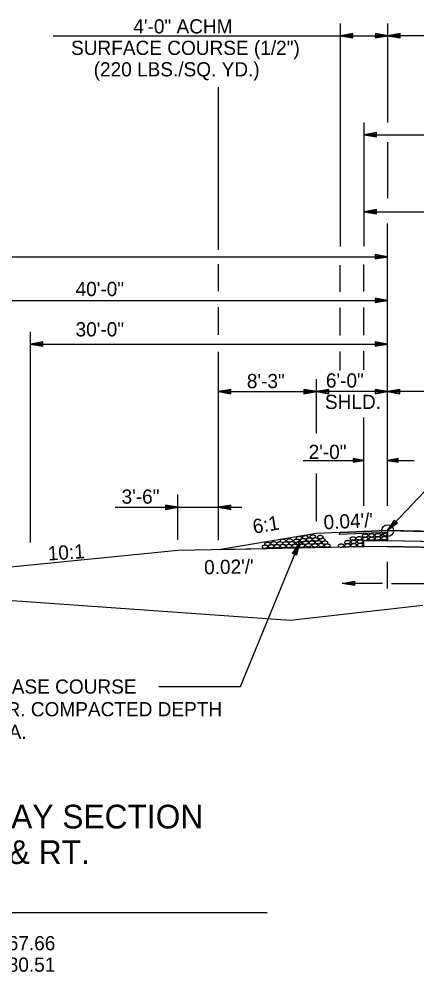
# Model space of a CAD drawing. Extents: x 1734743 to 1735935, y 759845 to 763831.
# Drawn here: x 1735766.6 to 1735800.2, y 760542.6 to 760623.1 of the extents above; entities that cross this region are included whole.
import ezdxf

# ---------------------------------------------------------------- set-up
doc = ezdxf.new("R2010")
doc.units = 0
for name, color, linetype in [('1', 7, 'Continuous'), ('19', 7, 'Continuous'), ('8', 7, 'Continuous'), ('Level 1', 7, 'Continuous'), ('R_Prop Surface', 7, 'Continuous')]:
    doc.layers.add(name, color=color, linetype=linetype)

# ---------------------------------------------------------------- blocks, each defined once
blk = doc.blocks.new('TM')
at = {"layer": '8'}
for p, q in [((-120.309, 21.181), (-119.787, -20.829)), ((0, 0), (-120.309, 21.181)), ((-31.382, 2.945), (-120.176, 10.512)), ((-119.787, -20.829), (0, 0)), ((-119.911, -10.826), (-31.307, -3.057))]:
    blk.add_line(p, q, dxfattribs=at)
blk = doc.blocks.new('ROCKS')
at = {"layer": '1'}
blk.add_spline([(0.013, 0.06), (0.053, 0.053), (0.107, 0.033), (0.133, 0.013), (0.133, -0.007), (0.12, -0.033), (0.107, -0.04), (0.073, -0.053), (0.033, -0.067), (0.013, -0.067), (-0.02, -0.06), (-0.06, -0.053), (-0.087, -0.047), (-0.113, -0.02), (-0.113, -0.007), (-0.107, 0.02), (-0.087, 0.033), (-0.067, 0.047), (-0.033, 0.053), (-0.02, 0.06), (0.013, 0.06)], degree=3, dxfattribs=at)

msp = doc.modelspace()

# ---------------------------------------------------------------- linework, layer by layer
at = {"layer": '19'}
for p, q in [((1735793.724, 760603.89), (1735793.724, 760622.74)), ((1735797.721, 760614.381), (1735797.721, 760622.74)), ((1735769.506, 760621.695), (1735793.724, 760621.695)), ((1735793.716, 760621.695), (1735797.721, 760621.695)), ((1735794.774, 760621.878), (1735793.724, 760621.695)), ((1735793.724, 760621.695), (1735794.774, 760621.511)), ((1735794.774, 760621.782), (1735794.004, 760621.721)), ((1735794.004, 760621.668), (1735794.774, 760621.598)), ((1735794.774, 760621.511), (1735794.774, 760621.878)), ((1735796.671, 760621.878), (1735796.67, 760621.511)), ((1735796.67, 760621.511), (1735797.721, 760621.695)), ((1735797.721, 760621.695), (1735796.671, 760621.878)), ((1735797.441, 760621.721), (1735796.671, 760621.782)), ((1735796.67, 760621.598), (1735797.441, 760621.668)), ((1735798.771, 760621.878), (1735797.721, 760621.695)), ((1735797.721, 760621.695), (1735798.77, 760621.511)), ((1735833.702, 760621.695), (1735797.721, 760621.695)), ((1735798.771, 760621.782), (1735798.001, 760621.721)), ((1735798.001, 760621.668), (1735798.77, 760621.598)), ((1735798.77, 760621.511), (1735798.771, 760621.878)), ((1735783.456, 760603.611), (1735783.456, 760617.356)), ((1735795.721, 760603.933), (1735795.721, 760614.381)), ((1735796.771, 760613.519), (1735795.721, 760613.335)), ((1735795.721, 760613.335), (1735835.701, 760613.335)), ((1735795.721, 760613.335), (1735796.771, 760613.152)), ((1735796.771, 760613.423), (1735796.001, 760613.362)), ((1735796.001, 760613.309), (1735796.771, 760613.239)), ((1735796.771, 760613.152), (1735796.771, 760613.519)), ((1735797.721, 760607.99), (1735797.721, 760612.697)), ((1735796.771, 760607.017), (1735795.721, 760606.833)), ((1735795.721, 760606.833), (1735835.701, 760606.833)), ((1735795.721, 760606.833), (1735796.771, 760606.65)), ((1735796.771, 760606.921), (1735796.001, 760606.86)), ((1735796.001, 760606.807), (1735796.771, 760606.737)), ((1735796.771, 760606.65), (1735796.771, 760607.017)), ((1735797.701, 760603.69), (1735797.706, 760605.84)), ((1735796.651, 760603.215), (1735796.651, 760602.847)), ((1735797.701, 760603.031), (1735796.651, 760603.215)), ((1735797.421, 760603.057), (1735796.651, 760603.119)), ((1735797.701, 760595.658), (1735797.701, 760603.69)), ((1735717.701, 760603.031), (1735797.701, 760603.031)), ((1735783.43, 760600.135), (1735783.43, 760602.401)), ((1735793.704, 760600.067), (1735793.704, 760602.333)), ((1735795.701, 760600.11), (1735795.701, 760602.376)), ((1735796.651, 760602.847), (1735797.701, 760603.031)), ((1735796.651, 760602.935), (1735797.421, 760603.005)), ((1735757.701, 760599.345), (1735797.701, 760599.345)), ((1735796.651, 760599.528), (1735796.651, 760599.161)), ((1735797.701, 760599.345), (1735796.651, 760599.528)), ((1735797.421, 760599.371), (1735796.651, 760599.432)), ((1735796.651, 760599.161), (1735797.701, 760599.345)), ((1735796.651, 760599.248), (1735797.421, 760599.318)), ((1735783.43, 760596.446), (1735783.43, 760598.777)), ((1735793.704, 760596.378), (1735793.704, 760598.709)), ((1735795.701, 760596.42), (1735795.701, 760598.752)), ((1735767.576, 760578.902), (1735767.576, 760596.704)), ((1735768.626, 760595.842), (1735767.576, 760595.658)), ((1735768.626, 760595.474), (1735768.626, 760595.842)), ((1735796.651, 760595.842), (1735796.651, 760595.474)), ((1735797.701, 760595.658), (1735796.651, 760595.842)), ((1735767.576, 760595.658), (1735768.626, 760595.474)), ((1735767.576, 760595.658), (1735797.701, 760595.658)), ((1735768.626, 760595.745), (1735767.856, 760595.684)), ((1735767.856, 760595.632), (1735768.626, 760595.562)), ((1735793.704, 760593.434), (1735793.704, 760595.02)), ((1735795.701, 760593.477), (1735795.701, 760595.063)), ((1735797.421, 760595.684), (1735796.651, 760595.745)), ((1735796.651, 760595.474), (1735797.701, 760595.658)), ((1735796.651, 760595.562), (1735797.421, 760595.632)), ((1735797.701, 760582.007), (1735797.701, 760595.658)), ((1735783.435, 760579.101), (1735783.435, 760595.014)), ((1735791.701, 760588.131), (1735791.701, 760592.691)), ((1735784.485, 760591.825), (1735783.435, 760591.641)), ((1735784.485, 760591.457), (1735784.485, 760591.825)), ((1735790.651, 760591.825), (1735790.651, 760591.457)), ((1735791.701, 760591.641), (1735790.651, 760591.825)), ((1735792.751, 760591.825), (1735791.701, 760591.641)), ((1735792.751, 760591.457), (1735792.751, 760591.825)), ((1735796.651, 760591.825), (1735796.651, 760591.457)), ((1735797.701, 760591.641), (1735796.651, 760591.825)), ((1735798.751, 760591.825), (1735797.701, 760591.641)), ((1735798.751, 760591.457), (1735798.751, 760591.825)), ((1735783.435, 760591.641), (1735791.701, 760591.641)), ((1735783.435, 760591.641), (1735784.485, 760591.457)), ((1735784.485, 760591.729), (1735783.715, 760591.667)), ((1735783.715, 760591.615), (1735784.485, 760591.545)), ((1735791.421, 760591.667), (1735790.651, 760591.729)), ((1735790.651, 760591.457), (1735791.701, 760591.641)), ((1735790.651, 760591.545), (1735791.421, 760591.615)), ((1735797.701, 760591.641), (1735791.701, 760591.641)), ((1735791.701, 760591.641), (1735792.751, 760591.457)), ((1735792.751, 760591.729), (1735791.981, 760591.667)), ((1735791.981, 760591.615), (1735792.751, 760591.545)), ((1735797.421, 760591.667), (1735796.651, 760591.729)), ((1735796.651, 760591.457), (1735797.701, 760591.641)), ((1735796.651, 760591.545), (1735797.421, 760591.615)), ((1735809.701, 760591.641), (1735797.701, 760591.641)), ((1735797.701, 760591.641), (1735798.751, 760591.457)), ((1735798.751, 760591.729), (1735797.981, 760591.667)), ((1735797.981, 760591.615), (1735798.751, 760591.545)), ((1735795.701, 760581.992), (1735795.701, 760589.447)), ((1735790.593, 760585.83), (1735795.701, 760585.83)), ((1735794.807, 760585.987), (1735794.807, 760585.674)), ((1735795.701, 760585.83), (1735794.807, 760585.987)), ((1735795.463, 760585.853), (1735794.807, 760585.905)), ((1735794.807, 760585.674), (1735795.701, 760585.83)), ((1735794.807, 760585.748), (1735795.463, 760585.808)), ((1735798.595, 760585.988), (1735797.701, 760585.831)), ((1735797.701, 760585.831), (1735798.595, 760585.675)), ((1735797.701, 760585.831), (1735799.949, 760585.83)), ((1735798.595, 760585.913), (1735797.939, 760585.854)), ((1735797.939, 760585.809), (1735798.595, 760585.757)), ((1735798.595, 760585.675), (1735798.595, 760585.988)), ((1735791.701, 760580.688), (1735791.701, 760584.717)), ((1735780.025, 760579.116), (1735780.025, 760582.956)), ((1735774.716, 760581.884), (1735785.4, 760581.884)), ((1735778.976, 760582.068), (1735778.976, 760581.7)), ((1735780.026, 760581.884), (1735778.976, 760582.068)), ((1735779.746, 760581.91), (1735778.976, 760581.971)), ((1735778.976, 760581.7), (1735780.026, 760581.884)), ((1735778.976, 760581.788), (1735779.746, 760581.858)), ((1735784.485, 760582.067), (1735783.435, 760581.884)), ((1735783.435, 760581.884), (1735784.485, 760581.7)), ((1735784.485, 760581.971), (1735783.715, 760581.91)), ((1735783.715, 760581.857), (1735784.485, 760581.787)), ((1735784.485, 760581.7), (1735784.485, 760582.067)), ((1735797.702, 760579.902), (1735798.289, 760580.792)), ((1735798.553, 760580.539), (1735797.702, 760579.902)), ((1735797.877, 760580.119), (1735798.353, 760580.724)), ((1735798.489, 760580.598), (1735797.913, 760580.085)), ((1735798.289, 760580.792), (1735798.553, 760580.539)), ((1735797.702, 760579.902), (1735791.702, 760579.662)), ((1735797.702, 760579.735), (1735793.62, 760579.572)), ((1735797.702, 760579.902), (1735833.702, 760579.182)), ((1735797.702, 760579.902), (1735797.702, 760579.069)), ((1735791.702, 760579.662), (1735783.434, 760578.284)), ((1735797.702, 760579.069), (1735795.685, 760579.029)), ((1735795.685, 760579.029), (1735795.685, 760578.529)), ((1735797.685, 760579.069), (1735833.702, 760578.348)), ((1735780.015, 760578.216), (1735757.701, 760575.984)), ((1735780.018, 760578.216), (1735757.701, 760575.984)), ((1735795.701, 760578.529), (1735780.018, 760578.216)), ((1735795.685, 760578.529), (1735783.434, 760578.284)), ((1735785.305, 760566.737), (1735790.262, 760578.869)), ((1735789.697, 760577.969), (1735790.262, 760578.869)), ((1735789.778, 760577.937), (1735790.131, 760578.622)), ((1735790.176, 760578.604), (1735789.95, 760577.868)), ((1735790.262, 760578.869), (1735790.034, 760577.828)), ((1735797.675, 760578.569), (1735795.685, 760578.529)), ((1735797.701, 760578.569), (1735795.701, 760578.529)), ((1735797.675, 760578.569), (1735833.675, 760577.849)), ((1735797.701, 760578.569), (1735835.7, 760577.809)), ((1735790.034, 760577.828), (1735789.697, 760577.969)), ((1735797.664, 760577.268), (1735797.664, 760575.015)), ((1735797.285, 760575.431), (1735793.864, 760575.431)), ((1735798.043, 760575.431), (1735801.464, 760575.431)), ((1735800.684, 760573.577), (1735789.496, 760572.309)), ((1735778.402, 760566.737), (1735785.305, 760566.737)), ((1735727.916, 760547.667), (1735787.554, 760547.667))]:
    msp.add_line(p, q, dxfattribs=at)
for points in [[(1735806.283, 760586.514), (1735803.928, 760586.514), (1735797.702, 760579.902)], [(1735797.702, 760579.735), (1735793.62, 760579.572), (1735793.62, 760579.572), (1735793.705, 760579.742), (1735793.705, 760579.742), (1735793.705, 760579.742), (1735797.702, 760579.902), (1735797.702, 760579.902), (1735797.702, 760579.902), (1735797.702, 760579.735), (1735797.702, 760579.735), (1735797.702, 760579.735)], [(1735795.685, 760578.529), (1735795.685, 760579.029), (1735797.702, 760579.068), (1735835.701, 760578.308), (1735835.701, 760577.808), (1735835.701, 760577.808), (1735835.701, 760577.808), (1735797.675, 760578.569), (1735795.685, 760578.529)], [(1735789.496, 760572.309), (1735765.245, 760574.046), (1735755.142, 760574.378)]]:
    msp.add_lwpolyline(points, dxfattribs=at)
msp.add_lwpolyline([(1735833.702, 760579.182), (1735797.702, 760579.902), (1735797.702, 760579.068), (1735833.702, 760578.348)], close=True, dxfattribs=at)
msp.add_circle((1735797.702, 760579.902), 0.5, dxfattribs=at)
at = {"layer": 'R_Prop Surface'}
msp.add_line((1735793.705, 760579.742), (1735793.62, 760579.572), dxfattribs=at)

# ---------------------------------------------------------------- block references
at = {"layer": '19', "xscale": 0.008761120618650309, "yscale": -0.008761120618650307, "rotation": -179.20057588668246}
msp.add_blockref('TM', (1735793.861, 760575.427), dxfattribs=at)
at = {"layer": 'Level 1', "yscale": 2.011654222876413}
for p, xscale, rotation in [((1735787.562, 760578.789), 2.011654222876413, 1.8263814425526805), ((1735788.087, 760578.829), 2.011654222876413, 1.8263814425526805), ((1735788.599, 760578.829), 2.011654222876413, 1.8263814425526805), ((1735788.865, 760579.053), 2.011654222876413, 1.8263814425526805), ((1735789.109, 760578.829), 2.011654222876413, 1.8263814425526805), ((1735789.419, 760579.076), 2.011654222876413, 1.8263814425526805), ((1735789.602, 760578.835), 2.011654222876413, 1.8263814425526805), ((1735789.993, 760579.05), 2.011654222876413, 1.8263814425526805), ((1735790.21, 760578.835), 2.011654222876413, 1.8263814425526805), ((1735790.222, 760579.28), 2.011654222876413, 1.8263814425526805), ((1735790.546, 760579.097), 2.011654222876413, 1.8263814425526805), ((1735790.75, 760579.353), 2.011654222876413, 1.8263814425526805), ((1735790.764, 760578.883), 2.011654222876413, 1.8263814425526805), ((1735791.079, 760579.156), 2.011654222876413, 1.8263814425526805), ((1735791.298, 760578.902), 2.011654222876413, 1.8263814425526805), ((1735791.376, 760579.403), 2.011654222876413, 1.8263814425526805), ((1735791.606, 760579.17), 2.011654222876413, 1.8263814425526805), ((1735791.829, 760578.928), 2.011654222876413, 1.8263814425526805), ((1735792.007, 760579.363), 2.011654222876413, 1.8263814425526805), ((1735792.18, 760579.124), 2.011654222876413, 1.8263814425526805), ((1735792.412, 760578.898), 2.011654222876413, 1.8263814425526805), ((1735794.303, 760578.938), 2.0116542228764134, 3.8532744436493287), ((1735794.759, 760579.243), 2.0116542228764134, 3.8532744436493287), ((1735794.824, 760578.957), 2.0116542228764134, 3.8532744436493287), ((1735795.287, 760579.261), 2.0116542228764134, 3.8532744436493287), ((1735795.366, 760578.976), 2.0116542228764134, 3.8532744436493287), ((1735795.797, 760579.491), 2.0116542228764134, 3.8532744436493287), ((1735795.801, 760579.211), 2.0116542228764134, 3.8532744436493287), ((1735796.34, 760579.51), 2.0116542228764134, 3.8532744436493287), ((1735796.344, 760579.23), 2.0116542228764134, 3.8532744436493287), ((1735796.861, 760579.529), 2.0116542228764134, 3.8532744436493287), ((1735796.866, 760579.249), 2.0116542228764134, 3.8532744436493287), ((1735797.403, 760579.548), 2.0116542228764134, 3.8532744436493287), ((1735797.408, 760579.268), 2.0116542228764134, 3.8532744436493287), ((1735787.342, 760578.553), 2.011654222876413, 1.8263814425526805), ((1735787.872, 760578.582), 2.011654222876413, 1.8263814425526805), ((1735788.371, 760578.596), 2.011654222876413, 1.8263814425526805), ((1735788.867, 760578.607), 2.011654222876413, 1.8263814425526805), ((1735789.364, 760578.614), 2.011654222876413, 1.8263814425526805), ((1735789.854, 760578.63), 2.011654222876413, 1.8263814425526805), ((1735790.462, 760578.63), 2.011654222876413, 1.8263814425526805), ((1735791.015, 760578.678), 2.011654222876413, 1.8263814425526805), ((1735791.555, 760578.665), 2.011654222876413, 1.8263814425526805), ((1735792.092, 760578.689), 2.011654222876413, 1.8263814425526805), ((1735792.588, 760578.652), 2.011654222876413, 1.8263814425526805), ((1735793.764, 760578.639), 2.0116542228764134, 3.8532744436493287), ((1735794.307, 760578.658), 2.0116542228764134, 3.8532744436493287), ((1735794.829, 760578.677), 2.0116542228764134, 3.8532744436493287), ((1735795.371, 760578.696), 2.0116542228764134, 3.8532744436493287)]:
    msp.add_blockref('ROCKS', p, dxfattribs=dict(at, xscale=xscale, rotation=rotation))

# ---------------------------------------------------------------- texts
at = {"layer": '19'}
for s, height, p in [('4\'-0" ACHM ', 1.2, (1735776.26, 760621.887)), ('SURFACE COURSE (1/2")', 1.2, (1735771.007, 760620.075)), ('(220 LBS./SQ. YD.)', 1.2, (1735772.915, 760618.262)), ('40\'-0"', 1.2, (1735771.388, 760599.709)), ('30\'-0"', 1.2, (1735771.388, 760596.305)), ('8\'-3"', 1.2, (1735785.834, 760591.938)), ('6\'-0"', 1.2, (1735792.501, 760591.989)), ('SHLD.', 1.2, (1735792.421, 760590.177)), ('2\'-0"', 1.2, (1735791.043, 760585.952)), ('3\'-6"', 1.2, (1735775.266, 760582.18)), ('I-57 TYPICAL DIVIDED HIGHWAY SECTION', 2, (1735727.916, 760554.756)), ('W/ AUXILIARY LANE LT. & RT.', 2, (1735734.696, 760551.756)), ('STA. 2036+98.67 TO STA. 2041+67.66', 1.2, (1735741.492, 760544.467)), ('STA. 2216+26.02 TO STA. 2220+80.51', 1.2, (1735741.492, 760542.654))]:
    msp.add_text(s, height=height, dxfattribs=at).set_placement(p)
for s, rotation, p in [("0.04'/'", 2.61133, (1735792.331, 760580.009)), ('6:1', 9.45113, (1735786.431, 760579.642)), ('10:1', 3.80903, (1735769.08, 760577.372)), ("0.02'/'", 1.0121, (1735782.239, 760576.216)), ('AGGREGATE BASE COURSE', 360, (1735754.328, 760566.137)), ('(CLASS 7) - VAR. COMPACTED DEPTH', 360, (1735754.328, 760564.225)), ('85.00 TONS/STA.', 360, (1735754.328, 760562.313))]:
    msp.add_text(s, height=1.2, rotation=rotation, dxfattribs=at).set_placement(p)

doc.saveas('drawing.dxf')
